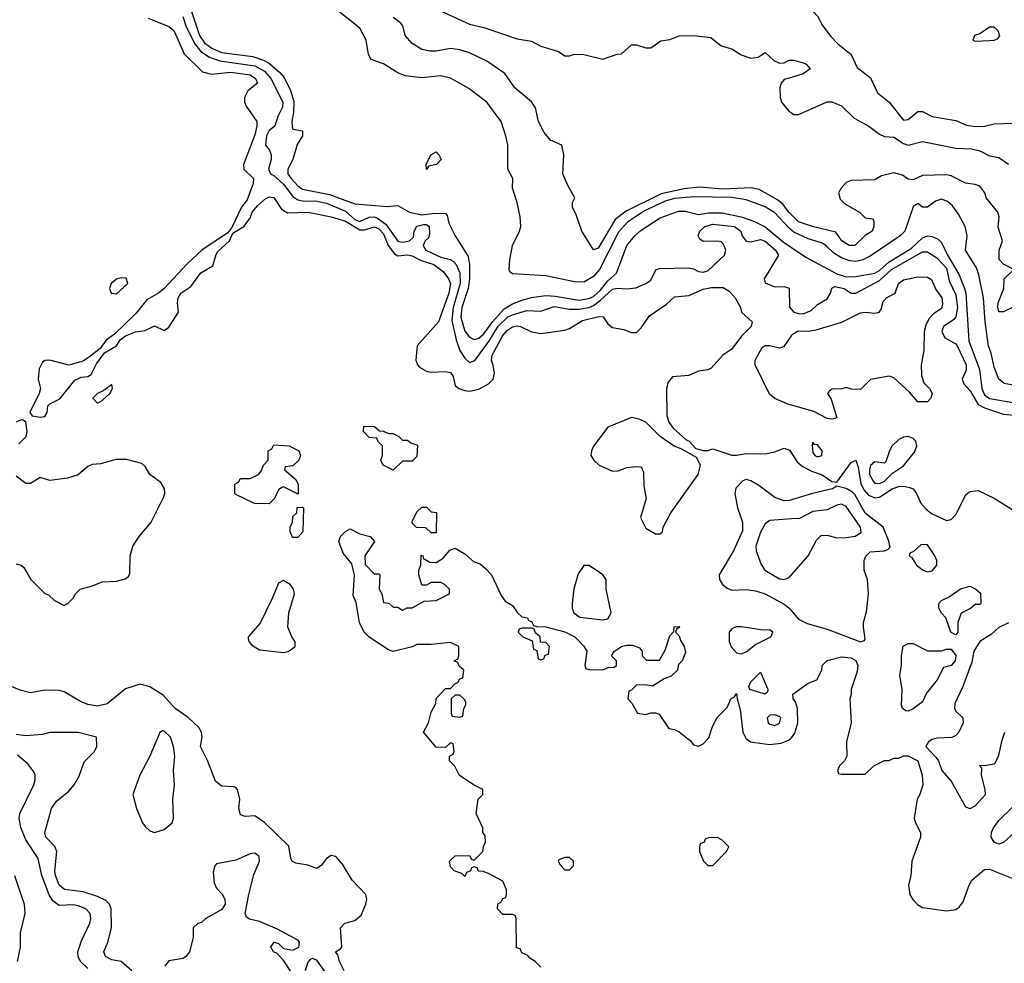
# Model space of a CAD drawing. Header units: inches. Extents: x 1793402 to 1900366, y 320852 to 470679.
# Tile 483 of 604: x 1876764 to 1880893, y 382622 to 386576. Entities that reach past the tile are written whole.
import ezdxf

# ---------------------------------------------------------------- set-up
doc = ezdxf.new("R2010")
doc.units = ezdxf.units.IN
doc.header["$MEASUREMENT"] = 0
doc.layers.add('B8378', color=7, linetype='Continuous')
doc.layers.add('B8388', color=7, linetype='Continuous')

msp = doc.modelspace()

# ---------------------------------------------------------------- linework, layer by layer
at = {"layer": 'B8378', "color": 4}
for points, elevation in [([(1880000, 385694.1), (1879990, 385702), (1879930, 385766.7), (1879890, 385792.6), (1879810, 385821.2), (1879750.9, 385830.9), (1879590, 385834.3), (1879510, 385826.3), (1879470, 385815), (1879384.6, 385775.4), (1879312.9, 385727.1), (1879274.8, 385685.2), (1879195.5, 385530), (1879170, 385499.6), (1879130, 385475.6), (1879090, 385477.3), (1878970, 385503.1), (1878830, 385511.3), (1878819.6, 385519.6), (1878816, 385530), (1878819.1, 385570), (1878830.5, 385629.5), (1878860.5, 385690), (1878864.9, 385710), (1878862, 385750), (1878850.8, 385810), (1878831, 385870), (1878831.3, 385910), (1878811.3, 385950), (1878810.8, 386050), (1878804.5, 386084.5), (1878782.8, 386150), (1878722.8, 386230), (1878648.1, 386288.1), (1878570, 386330.7), (1878530, 386340.7), (1878450, 386333), (1878381.1, 386341.1), (1878350, 386354), (1878290, 386391), (1878238, 386410), (1878226.8, 386430), (1878217.3, 386490), (1878190, 386541), (1877978.8, 386710)], 204), ([(1877485, 386610), (1877518.4, 386510), (1877539.2, 386479.2), (1877570, 386456.2), (1877610, 386438.9), (1877741.5, 386421.5), (1877787.1, 386407.1), (1877812.1, 386392.1), (1877855.3, 386355.3), (1877873.4, 386333.4), (1877899.6, 386279.6), (1877913, 386233), (1877911.8, 386188.2), (1877904.9, 386150), (1877906.6, 386126.6), (1877910, 386118), (1877950.5, 386110), (1877950.4, 386090), (1877927.2, 386052.8), (1877909.2, 385990), (1877889.1, 385950), (1877889, 385930), (1877903.1, 385910), (1877930, 385880.3), (1877950, 385866.5), (1878063.5, 385843.5), (1878170, 385804.2), (1878306.6, 385793.4), (1878350, 385798), (1878398, 385770), (1878450, 385758.5), (1878505.1, 385765.1), (1878550, 385764.7), (1878556.3, 385756.3), (1878563.4, 385723.4), (1878590.7, 385670), (1878644.5, 385584.5), (1878650.2, 385550.2), (1878650.2, 385490), (1878644.1, 385450), (1878617.8, 385370), (1878614.4, 385330), (1878630, 385270.5), (1878650, 385246.4), (1878670, 385235.8), (1878690, 385241.3), (1878710, 385259.5), (1878748.1, 385311.9), (1878795.3, 385364.7), (1878830, 385385), (1878870, 385400.7), (1878910, 385412.3), (1878970, 385420.2), (1879010, 385418.2), (1879110, 385401), (1879150, 385407.6), (1879170, 385416.9), (1879198.3, 385441.7), (1879230, 385482.4), (1879266, 385514), (1879309.8, 385630), (1879344.2, 385670), (1879370, 385694.4), (1879450, 385745.8), (1879526.2, 385773.8), (1879554.1, 385774.1), (1879610, 385759.5), (1879652.8, 385767.2), (1879710, 385766.9), (1879790, 385750.2), (1879845.5, 385730), (1879890, 385707.8), (1879965.3, 385645.3), (1880000, 385622.1)], 196), ([(1878510, 386621), (1878650, 386557.3), (1878710, 386544), (1878850, 386496.3), (1878910, 386486), (1878950, 386464.7), (1879022.8, 386442.8), (1879050, 386424.7), (1879070, 386424.7), (1879090, 386431.3), (1879129.1, 386430.9), (1879210, 386411.3), (1879270, 386432), (1879287.3, 386432.7), (1879330, 386471), (1879350, 386471), (1879390, 386458), (1879410, 386458), (1879452.7, 386487.3), (1879490, 386493), (1879530, 386508), (1879589.5, 386510.5), (1879662, 386502), (1879706, 386466), (1879750, 386454), (1879789.1, 386429.1), (1879830, 386414.6), (1879860.5, 386419.5), (1879890, 386438), (1879925.7, 386405.7), (1879950, 386393.4), (1879970, 386394.8), (1879990, 386406), (1880000, 386406)], 212), ([(1877302.4, 386582.4), (1877390, 386547.7), (1877410, 386530.6), (1877453.7, 386433.7), (1877530, 386357.3), (1877568.2, 386348.2), (1877650, 386356.5), (1877730, 386344.4), (1877753, 386330), (1877762, 386310), (1877721.4, 386278.6), (1877706.5, 386250), (1877706.3, 386230), (1877713.3, 386213.3), (1877758, 386150), (1877759, 386130), (1877750, 386094), (1877702.8, 385970), (1877704.7, 385950), (1877744.9, 385910), (1877743.8, 385890), (1877718.2, 385821.8), (1877694.9, 385790), (1877654, 385706), (1877636.8, 385683.2), (1877528.7, 385611.3), (1877466.3, 385553.7), (1877370.2, 385449.8), (1877346.4, 385430), (1877297.7, 385402.3), (1877253.1, 385346.9), (1877161.3, 385258.7), (1877126.8, 385233.2), (1877101.6, 385198.4), (1877057.3, 385162.7), (1877030, 385145.6), (1876970, 385128.7), (1876890, 385149), (1876871.3, 385148.7), (1876859.6, 385140.4), (1876846.4, 385113.6), (1876841, 385070), (1876851, 385030), (1876846, 385010), (1876807.3, 384930), (1876816, 384916), (1876850, 384910.6), (1876870, 384914), (1876879.6, 384930), (1876882.4, 384957.6), (1876890, 384966.8), (1876932.3, 384987.7), (1876994.9, 385065.1), (1877021.7, 385078.3), (1877050, 385081.3), (1877063.7, 385090), (1877085.9, 385134.1), (1877120.4, 385179.6), (1877169.5, 385210), (1877185.1, 385234.9), (1877208.2, 385251.8), (1877250, 385267.8), (1877290, 385273.4), (1877330, 385293.4), (1877370, 385274), (1877390, 385287.3), (1877429.6, 385350), (1877425.4, 385390), (1877428.4, 385410), (1877439.7, 385430), (1877481.4, 385458.6), (1877524.2, 385515.8), (1877574.7, 385545.3), (1877588, 385592), (1877595.6, 385604.4), (1877643.7, 385650), (1877658, 385682), (1877703.7, 385710), (1877730, 385744), (1877739.6, 385770), (1877762.2, 385797.8), (1877790, 385823), (1877810, 385834), (1877830, 385831), (1877862.4, 385782.4), (1877886.6, 385766.6), (1877974, 385770), (1878069.6, 385750.4), (1878130, 385731.3), (1878190, 385695.9), (1878210, 385695.8), (1878252, 385708), (1878270, 385700.2), (1878290, 385678.9), (1878309.3, 385629.3), (1878335.3, 385595.3), (1878350, 385587), (1878390, 385590.3), (1878410, 385586.3), (1878447.7, 385567.7), (1878500.4, 385550), (1878540.4, 385520.4), (1878562.8, 385490), (1878570.2, 385470.2), (1878564.2, 385430), (1878519.6, 385310), (1878430.4, 385210), (1878424.6, 385150), (1878431.8, 385130), (1878440.7, 385120.7), (1878470, 385104), (1878490, 385098.9), (1878550, 385101.6), (1878570, 385097.3), (1878581.1, 385081.1), (1878590, 385042.8), (1878606, 385030), (1878630, 385021.6), (1878650, 385019.1), (1878690, 385027.3), (1878730, 385050.4), (1878749.6, 385070), (1878754.6, 385094.6), (1878750, 385128.7), (1878742, 385150), (1878745.4, 385170), (1878790, 385252.4), (1878810, 385275.3), (1878830, 385288.5), (1878850, 385293.1), (1878864.7, 385290), (1878910, 385268), (1878950, 385260.7), (1879050, 385275.5), (1879070, 385282), (1879124.5, 385315.5), (1879193, 385333), (1879210.5, 385330.5), (1879230, 385301), (1879250, 385286.8), (1879297.3, 385277.3), (1879330, 385264.7), (1879350, 385264.7), (1879370, 385284.7), (1879405.4, 385334.6), (1879476.3, 385383.7), (1879510, 385414.8), (1879570, 385420.7), (1879630, 385446.8), (1879665.4, 385454.6), (1879714.2, 385454.2), (1879738.4, 385438.4), (1879764, 385410), (1879786.8, 385370), (1879791.3, 385350), (1879834.8, 385310), (1879831, 385290), (1879790.8, 385250), (1879750, 385195.3), (1879712, 385170), (1879663.6, 385116.4), (1879650, 385109), (1879610, 385104), (1879570, 385085.2), (1879501, 385079), (1879482.8, 385057.2), (1879476, 385030), (1879478, 384918), (1879486, 384890), (1879504.9, 384864.9), (1879557.3, 384817.3), (1879571, 384810), (1879599.6, 384779.6), (1879630, 384771), (1879650, 384771), (1879670, 384778), (1879750, 384751.3), (1879770, 384751.3), (1879810, 384758), (1879890, 384757.3), (1879930, 384765.5), (1879970, 384780.7), (1879991.8, 384771.8), (1880000, 384759.5)], 188), ([(1877448.5, 386590), (1877460.9, 386550), (1877496.7, 386476.7), (1877523.5, 386443.5), (1877559.5, 386419.5), (1877604, 386404), (1877750, 386382.6), (1877790, 386360.3), (1877817.3, 386330), (1877867.8, 386230), (1877866.3, 386210), (1877846.4, 386170), (1877833.4, 386130), (1877810, 386112.3), (1877798.4, 386090), (1877794.8, 386050), (1877811, 386030), (1877819.1, 386010), (1877819.1, 385990), (1877807.3, 385950), (1877816, 385930), (1877830, 385923), (1877870, 385887.2), (1877910, 385835.3), (1877930, 385821.7), (1877950, 385816.5), (1878010, 385815.2), (1878050, 385807.9), (1878130, 385774.4), (1878170, 385739.3), (1878190, 385730.2), (1878230, 385748), (1878250, 385750.2), (1878264.6, 385744.6), (1878299, 385719), (1878350, 385648.7), (1878370, 385643.7), (1878399, 385650), (1878414.8, 385665.2), (1878418.7, 385690), (1878429, 385711), (1878458, 385718), (1878470, 385717.4), (1878481.6, 385710), (1878483, 385677), (1878478, 385662), (1878464.7, 385650), (1878456, 385630), (1878467.3, 385610), (1878530, 385580.4), (1878570, 385570.7), (1878583.1, 385563.1), (1878594.9, 385550), (1878610, 385516), (1878611.2, 385470), (1878581.1, 385370), (1878575.5, 385315.5), (1878594.1, 385234.1), (1878610.3, 385190.3), (1878630, 385157.3), (1878650, 385139.1), (1878672.3, 385147.7), (1878731.8, 385228.2), (1878770, 385291.4), (1878810, 385329.1), (1878830, 385339), (1878890, 385357), (1878950, 385355.3), (1879005.2, 385374.8), (1879070, 385363.1), (1879110, 385363.6), (1879150, 385370.2), (1879170, 385378.6), (1879199.7, 385400.3), (1879250, 385446.7), (1879270, 385451.7), (1879311.7, 385448.3), (1879347.5, 385452.5), (1879389.4, 385470.6), (1879410, 385484.7), (1879432, 385528), (1879445.8, 385534.2), (1879570, 385535.8), (1879590, 385532.2), (1879610, 385521.5), (1879630, 385518.6), (1879650, 385523.2), (1879719.1, 385590), (1879724.7, 385610), (1879715.3, 385635.3), (1879704.9, 385644.9), (1879690, 385648.2), (1879630, 385646), (1879615.9, 385655.9), (1879609.6, 385670), (1879615.6, 385690), (1879637.2, 385710), (1879670, 385719.5), (1879761, 385710), (1879787.3, 385690), (1879793.4, 385670), (1879810, 385648.2), (1879830, 385645.5), (1879870, 385654.9), (1879890, 385648), (1879934, 385610), (1879946, 385590), (1879886, 385490), (1879890, 385474), (1879930, 385456.3), (1879970, 385458.4), (1879990, 385450.5), (1879991.7, 385371.7), (1880000, 385362.1)], 192), ([(1880000, 385758.1), (1879990, 385768), (1879963.7, 385803.7), (1879941.3, 385821.3), (1879864.2, 385864.2), (1879831.9, 385871.9), (1879713.7, 385866.3), (1879614.7, 385874.7), (1879550, 385867.1), (1879454, 385846), (1879306.6, 385773.4), (1879261.6, 385738.4), (1879190, 385618.8), (1879170, 385612), (1879121, 385690), (1879098, 385758), (1879082, 385790), (1879082, 385810), (1879092, 385830), (1879062, 385882), (1879041, 385930), (1879046, 386010), (1879038, 386050), (1878990, 386071.3), (1878963.8, 386103.8), (1878939.1, 386150), (1878926.8, 386206.8), (1878910, 386232), (1878841, 386290), (1878798, 386350), (1878722.5, 386402.5), (1878650, 386437.3), (1878610, 386450.5), (1878570, 386454.9), (1878510, 386444), (1878484.5, 386444.5), (1878450, 386451), (1878410, 386476), (1878381, 386510), (1878370.6, 386550.6), (1878362, 386562), (1878330, 386584.7)], 208), ([(1880000, 386334.2), (1879970, 386325.1), (1879956.4, 386310), (1879951.7, 386290), (1879952.4, 386250), (1879957.8, 386230), (1879990, 386191.8), (1880000, 386185.6)], 212), ([(1880000, 384960.5), (1879984.8, 384964.8), (1879930, 384989.2), (1879907.5, 385007.5), (1879848, 385130), (1879848.7, 385150), (1879877.5, 385202.5), (1879890, 385210.6), (1879910, 385210.6), (1879950, 385200.7), (1879970, 385206.8), (1880000, 385251.1)], 188), ([(1876761.2, 384798.8), (1876791.5, 384830), (1876795.1, 384850), (1876789.3, 384889.3), (1876778.6, 384898.6), (1876770, 384899.3), (1876750, 384889.3)], 188), ([(1876750, 384296), (1876770.7, 384290.7), (1876781, 384281), (1876811.3, 384230), (1876870, 384172), (1876885.4, 384165.4), (1876910, 384142), (1876950, 384122), (1876966, 384130), (1876988.4, 384151.6), (1876998, 384170), (1877018, 384190), (1877070, 384204), (1877110, 384220.7), (1877170, 384222.8), (1877206.8, 384233.2), (1877218.9, 384241.1), (1877225.6, 384254.4), (1877227.3, 384330), (1877238.4, 384370), (1877264.5, 384410), (1877316, 384470), (1877366.6, 384573.4), (1877372.7, 384590), (1877372, 384610), (1877356.3, 384636.3), (1877309.7, 384669.7), (1877290, 384704), (1877276.6, 384716.6), (1877212.5, 384732.5), (1877167.5, 384732.5), (1877104.5, 384715.5), (1877067.9, 384712.1), (1877050, 384704), (1877010, 384669.3), (1876965.2, 384654.8), (1876890, 384645.2), (1876850, 384658), (1876810, 384633.2), (1876790, 384632.7), (1876750, 384663)], 188), ([(1880000, 384563.9), (1879990, 384560.9), (1879970, 384559.3), (1879930, 384574), (1879864.1, 384624.1), (1879830, 384644), (1879810, 384648.7), (1879796.9, 384643.1), (1879766.8, 384613.2), (1879762.8, 384590), (1879774, 384530), (1879794.8, 384470), (1879794.4, 384434.4), (1879757.3, 384350), (1879697.3, 384250), (1879698.8, 384230), (1879710.8, 384210), (1879730, 384194), (1879750, 384184.9), (1879810, 384188), (1879850, 384183), (1879890.4, 384170.4), (1879970, 384127.3), (1879990.7, 384110), (1880000, 384099.1)], 188), ([(1880000, 384484.2), (1879910, 384477.6), (1879890, 384463.7), (1879870, 384429.2), (1879850.3, 384370), (1879851.8, 384350), (1879872.6, 384292.6), (1879889, 384269), (1879950, 384233), (1879970, 384230.5), (1879990, 384238.8), (1880000, 384250.2)], 192), ([(1878950, 382606), (1878926, 382630), (1878903.1, 382643.1), (1878895.3, 382655.3), (1878870, 382666), (1878862, 382682), (1878847.3, 382687.3), (1878846, 382810), (1878842, 382822), (1878830, 382826), (1878790, 382826), (1878768, 382850), (1878768.4, 382871.6), (1878782, 382878), (1878790, 382894), (1878802, 382898), (1878806, 382910), (1878806, 382930), (1878790, 382966), (1878730, 382998), (1878707.3, 383007.3), (1878688.4, 383008.4), (1878682, 383022), (1878670, 383026), (1878658, 383022), (1878654, 383010), (1878638, 383002), (1878630, 382986), (1878618, 382998), (1878586, 383010), (1878570, 383026), (1878566, 383050), (1878590, 383072), (1878650, 383074), (1878658, 383058), (1878670, 383054), (1878706, 383090), (1878708.4, 383111.6), (1878718, 383130), (1878716.4, 383156.4), (1878706, 383170), (1878706, 383190), (1878678, 383250), (1878686, 383310), (1878706, 383330), (1878706, 383350), (1878670, 383368), (1878608.9, 383408.9), (1878588.4, 383448.4), (1878566, 383470), (1878566, 383490), (1878582, 383498), (1878586, 383510), (1878582, 383542), (1878570, 383546), (1878550, 383526), (1878510, 383528), (1878458, 383590), (1878478, 383630), (1878490, 383674), (1878508.7, 383711.3), (1878510, 383732), (1878550, 383774), (1878570, 383774), (1878590, 383794), (1878602, 383798), (1878610, 383814), (1878622, 383818), (1878626, 383850), (1878607.3, 383867.3), (1878602, 383882), (1878586, 383890), (1878602, 383898), (1878606, 383910), (1878606, 383950), (1878570, 383966), (1878490, 383958), (1878430, 383958), (1878410, 383948.7), (1878330, 383928.7), (1878310, 383935.3), (1878230, 383988.7), (1878208.7, 384010), (1878188.7, 384050), (1878174.6, 384134.6), (1878163.1, 384163.1), (1878168.4, 384248.4), (1878156.4, 384296.4), (1878120.2, 384340.2), (1878102, 384390), (1878108.9, 384411.1), (1878130, 384432), (1878150, 384442), (1878190, 384422), (1878234, 384410), (1878252, 384390), (1878212, 384330), (1878212.7, 384292.7), (1878250, 384254), (1878270, 384254), (1878274, 384250), (1878272, 384190), (1878282, 384170), (1878290, 384134), (1878311.6, 384131.6), (1878330, 384114), (1878350, 384114), (1878370, 384102), (1878388.4, 384111.6), (1878410, 384112), (1878460.4, 384139.6), (1878510, 384142), (1878566, 384170), (1878566, 384190), (1878546, 384210), (1878530, 384218), (1878490, 384218), (1878470, 384206), (1878450, 384206), (1878438, 384250), (1878438, 384270), (1878446, 384290), (1878447.3, 384332.7), (1878454, 384330), (1878458, 384318), (1878483.6, 384303.6), (1878510, 384302), (1878540.4, 384319.6), (1878567.3, 384352.7), (1878590, 384362), (1878630, 384338), (1878666.4, 384306.4), (1878695.3, 384295.3), (1878716.9, 384276.9), (1878742, 384250), (1878783.6, 384163.6), (1878799.6, 384139.6), (1878830, 384122), (1878851.3, 384091.3), (1878870, 384074), (1878894, 384070), (1878898, 384058), (1878910, 384054), (1878918, 384038), (1878932.7, 384032.7), (1878970, 384031.3), (1879050, 384011), (1879091.3, 383990), (1879130, 383951.3), (1879142, 383930), (1879134, 383870), (1879138, 383858), (1879152.7, 383852.7), (1879210, 383852), (1879230, 383862), (1879256.4, 383863.6), (1879266, 383870), (1879266, 383890), (1879246, 383910), (1879258, 383930), (1879288, 383950), (1879310, 383954.8), (1879334.8, 383954.8), (1879363.6, 383943.6), (1879374, 383930), (1879374, 383910), (1879392.7, 383892.7), (1879447.3, 383892.7), (1879470, 383934), (1879490, 383994), (1879507.3, 384012.7), (1879508.4, 384031.6), (1879530, 384034), (1879532, 384030), (1879518, 384022), (1879514, 384010), (1879530, 383994), (1879535.3, 383975.3), (1879550.8, 383950), (1879556, 383924), (1879542, 383890), (1879526, 383874), (1879522, 383850), (1879495.3, 383824.7), (1879466, 383814), (1879416.9, 383783.1), (1879388.4, 383788.4), (1879350, 383788), (1879330, 383766), (1879318, 383762), (1879314, 383730), (1879331.6, 383711.6), (1879354, 383670), (1879390, 383664.7), (1879410, 383671.3), (1879430, 383671.3), (1879445.4, 383665.4), (1879486, 383606), (1879510, 383602), (1879530, 383591.3), (1879575.9, 383555.9), (1879590, 383538), (1879610, 383531.3), (1879630, 383542), (1879653.6, 383566.4), (1879668, 383610), (1879688, 383650), (1879730, 383694), (1879746, 383730), (1879762, 383738), (1879770, 383752), (1879772, 383730), (1879785.4, 383685.4), (1879796.3, 383590), (1879810, 383562.8), (1879830, 383550.6), (1879846.6, 383546.6), (1879910, 383539.3), (1879955.9, 383544.1), (1879984.7, 383555.3), (1879996.9, 383563.1), (1880000, 383567.2)], 184), ([(1878124.2, 382590), (1878104.5, 382630), (1878098, 382658), (1878089, 382670), (1878110, 382682), (1878115.3, 382690), (1878109, 382771), (1878128, 382790), (1878170, 382801), (1878196.2, 382823.8), (1878215.1, 382870), (1878219.3, 382890), (1878216, 382910), (1878158, 382970), (1878118, 383038), (1878090, 383069.2), (1878070, 383074), (1878050, 383061.2), (1878030, 383033.2), (1878010, 383019.3), (1877972.9, 383032.9), (1877921.7, 383041.7), (1877906.6, 383050), (1877901.3, 383061.3), (1877892.7, 383112.7), (1877790, 383212.7), (1877750, 383239.3), (1877710, 383237.2), (1877690, 383244), (1877683.7, 383270), (1877687, 383310), (1877678, 383350), (1877670, 383359.3), (1877661.5, 383361.5), (1877610, 383364.5), (1877585.3, 383385.3), (1877552, 383472), (1877522.9, 383530), (1877529.3, 383570.7), (1877526.6, 383590), (1877515.1, 383610), (1877470, 383652), (1877416, 383690), (1877366, 383746), (1877310, 383780.9), (1877270, 383792.3), (1877208.1, 383771.9), (1877130.5, 383709.5), (1877090, 383699.3), (1877050, 383706.6), (1877018.9, 383718.9), (1876950, 383759), (1876930, 383765.2), (1876870, 383767), (1876810, 383755.1), (1876766.3, 383766.3), (1876730, 383782)], 188), ([(1877234, 382590), (1877190, 382629.2), (1877150, 382637.2), (1877124, 382650), (1877117.2, 382670), (1877133.2, 382710), (1877149.3, 382770.7), (1877147.6, 382850), (1877140.7, 382870), (1877125.3, 382885.3), (1877090, 382902.4), (1877030, 382921.3), (1876951.6, 382931.6), (1876930, 382949.4), (1876914, 382990), (1876912.1, 383007.9), (1876919.5, 383090), (1876911.5, 383111.5), (1876873.2, 383150), (1876869.3, 383170), (1876897.2, 383270), (1876918.9, 383301.1), (1876970, 383342.8), (1876993.2, 383370), (1877014.2, 383405.8), (1877034, 383466), (1877078, 383510), (1877088, 383530), (1877086, 383570), (1877010, 383589), (1876890, 383588.7), (1876859.8, 383580.2), (1876790, 383575.1), (1876750, 383580.9)], 192), ([(1877050, 382599.6), (1877018.7, 382630), (1877009.7, 382650), (1877008.3, 382670), (1877023.3, 382716.7), (1877058.4, 382790), (1877062.9, 382810), (1877059.5, 382830), (1877041.2, 382850), (1877010, 382862.4), (1876990, 382867.6), (1876930, 382863.5), (1876903.3, 382883.3), (1876888.3, 382908.3), (1876856.8, 382990), (1876841.7, 383061.7), (1876790, 383139.3), (1876769.6, 383190.4), (1876762.4, 383230), (1876764.2, 383250), (1876823.7, 383370), (1876829.3, 383390), (1876829.3, 383410), (1876824.1, 383424.1), (1876798, 383458), (1876754.3, 383494.3)], 196), ([(1877903.3, 382583.3), (1877871.9, 382631.9), (1877843.2, 382663.2), (1877829, 382670), (1877817.2, 382690), (1877830.9, 382710.9), (1877850, 382704.7), (1877870, 382684.7), (1877910, 382677.3), (1877935.3, 382690), (1877937.2, 382710), (1877930, 382719), (1877845.2, 382765.2), (1877770, 382797.6), (1877727.6, 382807.6), (1877715.5, 382815.5), (1877709.4, 382830), (1877724.7, 382910), (1877745.3, 382994.7), (1877769.2, 383050), (1877768.7, 383070), (1877750, 383084), (1877730, 383081.2), (1877670, 383054.5), (1877590, 383039), (1877582.8, 383030), (1877575.9, 383004.1), (1877579, 382959), (1877590, 382937.3), (1877614, 382910), (1877624.4, 382890), (1877625.5, 382870), (1877612.1, 382847.9), (1877544.7, 382810), (1877526.8, 382793.2), (1877511.1, 382788.9), (1877492, 382770), (1877491, 382730), (1877476, 382670), (1877461, 382650), (1877450, 382642.7), (1877390, 382632), (1877372.4, 382610)], 192), ([(1876742.6, 382990), (1876783.5, 382870), (1876786.3, 382830), (1876766, 382750), (1876766, 382690), (1876754, 382630)], 204), ([(1878069.6, 382549.6), (1878010, 382635.1), (1877990, 382642.7), (1877981.6, 382638.4), (1877972.8, 382627.2), (1877961.6, 382590)], 192)]:
    msp.add_lwpolyline(points, dxfattribs=dict(at, elevation=elevation))
for points, elevation in [([(1878470, 385948.7), (1878468.7, 385970), (1878488, 386010), (1878510, 386022), (1878522, 386010), (1878531, 385990), (1878511.3, 385970), (1878478, 385962)], 196), ([(1877190, 385495.1), (1877170, 385489.3), (1877148.4, 385470), (1877140.4, 385450), (1877148, 385430), (1877170, 385428), (1877217.2, 385470), (1877210, 385493.2)], 188), ([(1877150, 385048), (1877117.3, 385022.7), (1877090, 385009.4), (1877070.6, 384990), (1877090, 384968.9), (1877110, 384980.5), (1877142.7, 385010), (1877154, 385030)], 188), ([(1879330, 384909), (1879230, 384869.2), (1879170.3, 384789.7), (1879161.3, 384770), (1879159.5, 384750), (1879172, 384730), (1879194.4, 384710), (1879250, 384684), (1879274.1, 384685.9), (1879310, 384699.5), (1879350, 384704.4), (1879370, 384702), (1879379.6, 384679.6), (1879381.1, 384621.1), (1879390.4, 384570), (1879366.8, 384490), (1879390, 384444.9), (1879430, 384422), (1879450, 384421), (1879459, 384430), (1879462.7, 384450), (1879494.5, 384510), (1879609.3, 384670), (1879619, 384710), (1879602, 384742), (1879538, 384778), (1879509.1, 384789.1), (1879449.1, 384829.1), (1879389.3, 384889.3), (1879362, 384902)], 188), ([(1878310, 384842), (1878330, 384842), (1878354, 384830), (1878370, 384814), (1878390, 384814), (1878403.6, 384803.6), (1878432.7, 384792.7), (1878430, 384746), (1878410, 384726), (1878370, 384726), (1878330, 384688), (1878288, 384710), (1878278, 384730), (1878286, 384750), (1878286, 384790), (1878267.3, 384807.3), (1878262, 384822), (1878230, 384826), (1878206, 384850), (1878207.3, 384872.7), (1878251.6, 384871.6), (1878272.7, 384852.7), (1878290, 384852)], 184), ([(1877931.6, 384588.4), (1877870, 384618), (1877863.6, 384616.4), (1877850, 384606), (1877832, 384570), (1877810, 384548), (1877748.4, 384548.4), (1877670, 384586), (1877666, 384590), (1877666, 384630), (1877682, 384638), (1877690, 384654), (1877730, 384654), (1877766, 384670), (1877776.4, 384683.6), (1877786, 384710), (1877806, 384730), (1877806, 384770), (1877822, 384778), (1877830, 384794), (1877894, 384790), (1877934, 384770), (1877942, 384750), (1877934, 384730), (1877910, 384706), (1877878, 384702), (1877874, 384690), (1877922, 384650), (1877931.6, 384628.4)], 184), ([(1877910, 384406), (1877906, 384410), (1877898, 384430), (1877898, 384450), (1877908, 384470), (1877910, 384494), (1877926, 384510), (1877927.3, 384532.7), (1877950, 384534), (1877954, 384530), (1877952, 384430), (1877930, 384406)], 184), ([(1878490, 384426), (1878467.3, 384447.3), (1878428, 384448), (1878410, 384466), (1878410, 384474), (1878430, 384514), (1878450, 384534), (1878470, 384534), (1878490, 384514), (1878511.6, 384511.6), (1878510, 384426)], 184), ([(1879150, 384289), (1879130, 384288.7), (1879106.2, 384253.8), (1879088.3, 384191.7), (1879080.5, 384130), (1879080.5, 384110), (1879088.2, 384090), (1879112.8, 384072.8), (1879210, 384060.7), (1879230, 384066), (1879244, 384090), (1879222.7, 384190), (1879224, 384230), (1879209.4, 384249.4), (1879182, 384270)], 188), ([(1877870, 384226), (1877850, 384215.3), (1877823, 384150), (1877772, 384048), (1877722.8, 383990), (1877722.8, 383982.8), (1877724.7, 383970), (1877736.8, 383956.8), (1877770, 383936), (1877870, 383924), (1877890, 383928), (1877919, 383950), (1877919, 383970), (1877906.6, 383986.6), (1877889.2, 384030), (1877892.7, 384090), (1877916.2, 384170), (1877912, 384190), (1877898, 384210)], 188), ([(1878910, 384026), (1878870, 384026), (1878858, 384022), (1878854, 384010), (1878874, 383990), (1878912.7, 383972.7), (1878918, 383938), (1878932.7, 383932.7), (1878938, 383898), (1878950, 383894), (1878962, 383898), (1878967.3, 383912.7), (1878982, 383918), (1878986, 383950), (1878970, 383966), (1878947.3, 383967.3), (1878946, 383990), (1878927.3, 384007.3), (1878922, 384022)], 184), ([(1879790, 384031.8), (1879768.2, 384031.8), (1879750, 384024), (1879738.8, 384010), (1879738.8, 383970), (1879747.9, 383947.9), (1879770, 383922.8), (1879790, 383918.8), (1879810, 383927.3), (1879850, 383958), (1879914, 383990), (1879922, 384010), (1879910, 384019), (1879882, 384018)], 188), ([(1879890, 383749.4), (1879826, 383770), (1879822, 383782), (1879830, 383802), (1879870, 383842), (1879901, 383770), (1879899.8, 383760.2)], 184), ([(1878610, 383746), (1878590, 383746), (1878574, 383730), (1878574, 383670), (1878578, 383658), (1878610, 383654), (1878622, 383658), (1878626, 383690), (1878634.6, 383705.4), (1878634.6, 383714.6), (1878630, 383726)], 184), ([(1879930, 383662.7), (1879910, 383661.2), (1879898.8, 383650), (1879902.8, 383630), (1879910, 383624), (1879930, 383619.1), (1879950, 383627.7), (1879955.1, 383650), (1879950, 383656)], 188), ([(1877363.6, 383596.4), (1877351.3, 383588.7), (1877310.4, 383489.6), (1877267.3, 383410), (1877238.8, 383330), (1877254, 383270), (1877279.1, 383210), (1877290, 383194.8), (1877310, 383177.3), (1877330, 383170.7), (1877370, 383182.8), (1877404, 383210), (1877409.3, 383230), (1877405.6, 383310), (1877413.2, 383370), (1877409, 383430), (1877415.1, 383490), (1877409.4, 383530), (1877396, 383570), (1877370, 383595.3)], 192), ([(1879690, 383148.7), (1879652.7, 383147.3), (1879638, 383142), (1879634, 383130), (1879618, 383122), (1879614, 383110), (1879614, 383090), (1879632, 383050), (1879650, 383032), (1879670, 383032), (1879728, 383090), (1879738, 383110), (1879710, 383138)], 184), ([(1879070, 383066), (1879050, 383066), (1879024.7, 383055.3), (1879022, 383050), (1879030, 383034), (1879050, 383014), (1879070, 383014), (1879086, 383030), (1879086, 383050)], 184)]:
    msp.add_lwpolyline(points, close=True, dxfattribs=dict(at, elevation=elevation))
at = {"layer": 'B8388', "color": 4}
for points, elevation in [([(1880000, 386653.8), (1880055.2, 386635.2), (1880090, 386611.3), (1880110, 386591.3), (1880130, 386551.3), (1880165.8, 386505.8), (1880195.2, 386475.2), (1880250.7, 386430), (1880275.9, 386375.9), (1880332.3, 386332.3), (1880361, 386270), (1880410, 386230.8), (1880470, 386155.5), (1880490, 386158), (1880530, 386190.8), (1880550, 386191), (1880590, 386171), (1880690, 386154), (1880734.6, 386134.6), (1880770, 386128.4), (1880810, 386130.5), (1880850, 386139.1), (1880930, 386142)], 216), ([(1880000, 386406), (1880010, 386406), (1880050, 386396), (1880062, 386390), (1880078, 386370), (1880050, 386349.4), (1880000, 386334.2)], 212), ([(1880000, 386185.6), (1880010, 386179.5), (1880030, 386178.7), (1880150, 386231.3), (1880170, 386231.3), (1880210, 386214.8), (1880263.4, 386163.4), (1880324.7, 386130), (1880370, 386096), (1880390, 386086.8), (1880430, 386084), (1880470, 386058), (1880490, 386050.4), (1880550, 386065.5), (1880690, 386037.3), (1880755.2, 386035.2), (1880790, 386026), (1880830, 386006), (1880870, 385998), (1880910, 385971)], 212), ([(1880930, 385372), (1880890, 385352), (1880870, 385352), (1880864.9, 385370), (1880867.3, 385390), (1880890.9, 385449.1), (1880892, 385490), (1880932, 385530), (1880890, 385552), (1880871.3, 385571.3), (1880871, 385610), (1880884.7, 385650), (1880867.1, 385707.1), (1880871, 385750), (1880866, 385770), (1880816, 385830), (1880810.8, 385850.8), (1880790, 385878), (1880770, 385886), (1880730, 385890.8), (1880670, 385922), (1880650, 385926), (1880550, 385923.8), (1880510, 385904.9), (1880490, 385907.7), (1880465.2, 385925.2), (1880430, 385934), (1880378, 385922), (1880350, 385904.7), (1880250, 385902), (1880230, 385894), (1880208, 385870), (1880198, 385850), (1880204.7, 385824.7), (1880224.7, 385804.7), (1880286, 385770), (1880310, 385746), (1880342, 385742), (1880346, 385730), (1880346, 385710), (1880338, 385690), (1880308.7, 385671.3), (1880266, 385630), (1880242, 385630), (1880212, 385650), (1880186, 385686), (1880092.3, 385707.7), (1880030, 385728.5), (1880000, 385758.1)], 208), ([(1880958.9, 385038.9), (1880892.1, 385052.1), (1880869.4, 385069.4), (1880850, 385120.7), (1880838.3, 385178.3), (1880827.1, 385210), (1880812.6, 385310), (1880805, 385410), (1880786.3, 385506.3), (1880775.8, 385535.8), (1880730.4, 385610), (1880737.6, 385670), (1880728.9, 385708.9), (1880701.1, 385761.1), (1880675.8, 385795.8), (1880654.9, 385814.9), (1880630, 385824.2), (1880604.5, 385815.5), (1880570, 385790.6), (1880550, 385791), (1880530, 385806), (1880520.2, 385799.8), (1880510, 385791.3), (1880475.1, 385690), (1880456.3, 385670), (1880330, 385585.2), (1880299.5, 385570), (1880270, 385562.7), (1880245.2, 385565.2), (1880210, 385578), (1880177.4, 385597.4), (1880147.7, 385627.7), (1880130, 385639.1), (1880070, 385657.3), (1880010, 385686.2), (1880000, 385694.1)], 204), ([(1880000, 385622.1), (1880061, 385581), (1880190, 385511.1), (1880230, 385498.8), (1880270, 385500.2), (1880350, 385514), (1880370, 385525.2), (1880410, 385562), (1880502.3, 385617.7), (1880550, 385662.3), (1880570, 385670.3), (1880590, 385667.4), (1880615.8, 385655.8), (1880630, 385642), (1880654.7, 385590), (1880702.4, 385510), (1880725.2, 385450), (1880731, 385430), (1880744.5, 385230), (1880788.2, 385110), (1880798.8, 385030), (1880810, 385003.7), (1880830, 384989.2), (1880930, 384972)], 196), ([(1880000, 385362.1), (1880010, 385350.4), (1880030, 385344.9), (1880050, 385343.1), (1880083.1, 385356.9), (1880110, 385382), (1880150, 385406.8), (1880163.7, 385430), (1880169.2, 385450.8), (1880182.5, 385457.5), (1880221, 385450), (1880250, 385430.7), (1880270, 385430.7), (1880370, 385483.1), (1880419.7, 385530), (1880550, 385603.1), (1880570, 385603), (1880610, 385578.4), (1880650, 385534.4), (1880661.2, 385481.2), (1880690, 385422.8), (1880695.8, 385370), (1880689, 385331), (1880680.6, 385319.4), (1880638.4, 385290), (1880630.4, 385270), (1880642.8, 385242.8), (1880690, 385217.3), (1880695.5, 385210), (1880732.2, 385130), (1880732.7, 385107.3), (1880716, 385070), (1880722.8, 385050), (1880750, 385020.7), (1880783.8, 384963.8), (1880809.1, 384949.1), (1880890, 384923), (1880950, 384917)], 192), ([(1880000, 385251.1), (1880003.6, 385256.4), (1880027.8, 385272.2), (1880070, 385270.4), (1880103.9, 385276.1), (1880212, 385308), (1880290, 385347.7), (1880310, 385350.4), (1880350, 385346), (1880368, 385350), (1880376.2, 385363.8), (1880384.4, 385395.6), (1880399, 385410), (1880435.3, 385430), (1880449.3, 385470), (1880470, 385486), (1880530, 385498.8), (1880570, 385497.3), (1880587.9, 385487.9), (1880605.5, 385445.5), (1880630.4, 385410), (1880634, 385386), (1880630, 385366), (1880596.5, 385343.5), (1880576.7, 385323.3), (1880563.4, 385296.6), (1880557.1, 385270), (1880555.5, 385190), (1880544, 385130), (1880545.2, 385085.2), (1880554.9, 385054.9), (1880578.8, 385030), (1880590.4, 385010.4), (1880584.7, 384990), (1880570, 384975.3), (1880530, 384975.3), (1880494.8, 385014.8), (1880430, 385075.3), (1880410, 385082), (1880332, 385068), (1880290, 385026), (1880252.7, 385027.3), (1880230, 385035.3), (1880211.3, 385028.7), (1880171.6, 385028.4), (1880159.6, 385020.4), (1880152, 385010), (1880166.4, 384986.4), (1880190, 384908), (1880170, 384902), (1880150, 384905.2), (1880094, 384934), (1880000, 384960.5)], 188), ([(1880000, 384759.5), (1880023.9, 384723.9), (1880045, 384705), (1880083.7, 384683.7), (1880128.7, 384668.7), (1880170, 384641), (1880190, 384638), (1880250, 384721), (1880270, 384731), (1880280.4, 384700.4), (1880291.3, 384631.3), (1880304.8, 384604.8), (1880323.6, 384583.6), (1880350, 384573.1), (1880370, 384576), (1880422.9, 384610), (1880450, 384620.3), (1880470, 384621.7), (1880495.6, 384615.6), (1880510.7, 384610), (1880524.9, 384590), (1880542.8, 384550), (1880565.2, 384525.2), (1880587.3, 384507.3), (1880650, 384478), (1880670, 384482), (1880690, 384502), (1880732.3, 384587.7), (1880750, 384598.8), (1880783.5, 384603.5), (1880850, 384570.7), (1880936.8, 384516.8)], 188), ([(1880000, 384099.1), (1880030, 384064), (1880066.2, 384046.2), (1880150, 384022), (1880290, 383968.4), (1880306, 383974), (1880310, 383982), (1880302, 384030), (1880303, 384050), (1880314.5, 384094.5), (1880322.9, 384170), (1880318.4, 384230), (1880304.5, 384270), (1880304.5, 384310), (1880311.9, 384328.1), (1880330, 384346.8), (1880389.3, 384350.7), (1880404, 384356), (1880413.6, 384366.4), (1880409, 384391), (1880384.5, 384450), (1880310, 384507.6), (1880266, 384586), (1880256.6, 384596.6), (1880230, 384612.3), (1880190, 384622), (1880172, 384610), (1880088.7, 384591.3), (1880000, 384563.9)], 188), ([(1880000, 384250.2), (1880069.7, 384330), (1880105.5, 384394.5), (1880125.1, 384414.9), (1880150, 384415.8), (1880190, 384404.4), (1880230, 384406.4), (1880268, 384412), (1880293.1, 384426.9), (1880289.6, 384450), (1880230, 384535.6), (1880210, 384546), (1880190, 384542), (1880150, 384522.4), (1880090, 384515.6), (1880033.4, 384486.6), (1880000, 384484.2)], 192), ([(1880910.8, 384049.2), (1880870, 384029.2), (1880838.7, 384001.3), (1880790.8, 383970), (1880765.5, 383930), (1880756.1, 383883.9), (1880718.3, 383781.7), (1880684.9, 383710), (1880684, 383690), (1880690, 383678), (1880718.8, 383650), (1880720.7, 383630), (1880702, 383590), (1880690, 383576), (1880672.4, 383567.6), (1880610, 383565.1), (1880590, 383559.5), (1880574.8, 383550), (1880563, 383530), (1880605.8, 383485.8), (1880616.3, 383470), (1880630.5, 383430.5), (1880670, 383384.7), (1880730, 383278), (1880750, 383271.3), (1880770, 383282), (1880813.2, 383330), (1880812.7, 383350), (1880797.2, 383410), (1880799, 383439), (1880787.3, 383452.7), (1880810, 383451.3), (1880850, 383458), (1880856.5, 383463.5), (1880870, 383494), (1880883.1, 383556.9), (1880895.3, 383590)], 188), ([(1880000, 383567.2), (1880014, 383586), (1880027.6, 383630), (1880025.1, 383690), (1880017, 383717), (1880008, 383730), (1880006, 383750), (1880070, 383796), (1880106, 383810), (1880128, 383850), (1880128.7, 383870), (1880149.5, 383890.5), (1880210, 383906), (1880250, 383902), (1880270, 383890.7), (1880279.1, 383870), (1880275.2, 383844.8), (1880250.8, 383770), (1880250.8, 383750), (1880244.7, 383730), (1880250.8, 383630), (1880231.3, 383550), (1880232, 383490), (1880222, 383470), (1880202, 383450), (1880194, 383430), (1880198, 383418), (1880210, 383414), (1880310, 383414), (1880346, 383450), (1880390, 383472), (1880410, 383472), (1880430, 383482), (1880450, 383482), (1880470, 383491.3), (1880490, 383490.8), (1880530.5, 383470), (1880547.7, 383410), (1880550.6, 383370), (1880539.1, 383330), (1880528, 383310), (1880514.9, 383230), (1880520.5, 383210), (1880542, 383170), (1880540.7, 383150), (1880504.9, 383050), (1880500.5, 382990), (1880490.6, 382950), (1880496.3, 382910), (1880508.7, 382888.7), (1880528.7, 382868.7), (1880550, 382855.5), (1880650, 382842), (1880690, 382846.8), (1880703.2, 382856.8), (1880720.2, 382879.8), (1880745.2, 382950), (1880757.2, 382970), (1880810, 383014.8), (1880830, 383016), (1880935.2, 382975.2)], 184), ([(1880936, 383170), (1880890, 383128.7), (1880870, 383121.2), (1880850, 383129.2), (1880838, 383150), (1880839.5, 383170), (1880847.3, 383190), (1880870, 383220.7), (1880925.1, 383274.9)], 184)]:
    msp.add_lwpolyline(points, dxfattribs=dict(at, elevation=elevation))
for points, elevation in [([(1880830, 386545.4), (1880790, 386516.9), (1880767.7, 386510), (1880760.7, 386490), (1880770, 386486), (1880830, 386489.2), (1880850, 386490.3), (1880863.8, 386496.2), (1880873.3, 386506.7), (1880867.6, 386530), (1880850, 386544.7)], 224), ([(1880489.4, 384829.4), (1880470, 384827), (1880450, 384817), (1880422, 384790), (1880410.7, 384770), (1880396, 384724), (1880390, 384718), (1880350, 384723.7), (1880332.2, 384707.8), (1880327.2, 384690), (1880328.1, 384670), (1880342.4, 384642.4), (1880350, 384634.4), (1880370, 384632), (1880390, 384642), (1880423.7, 384676.3), (1880470, 384706), (1880515.9, 384764.1), (1880526, 384790), (1880521.2, 384810), (1880510, 384821.2)], 192), ([(1880090, 384806), (1880086.8, 384793.2), (1880090, 384762), (1880098, 384750), (1880110, 384744.9), (1880128, 384750), (1880128.7, 384770), (1880110, 384794), (1880096.4, 384796.4)], 192), ([(1880543.6, 384376.4), (1880510, 384346), (1880498, 384342), (1880494, 384330), (1880503.6, 384323.6), (1880524.7, 384290), (1880552, 384270), (1880570, 384262.8), (1880590, 384266.8), (1880609.2, 384290), (1880609.2, 384310), (1880601.2, 384330), (1880570, 384375.3)], 188), ([(1880690, 383998), (1880669.1, 384009.1), (1880648, 384070), (1880629.1, 384089.1), (1880618, 384110), (1880618, 384130), (1880630, 384142), (1880662, 384158), (1880709.1, 384190.9), (1880750, 384202), (1880774, 384190), (1880792.7, 384172.7), (1880794, 384130), (1880790, 384126), (1880770, 384126), (1880751.6, 384108.4), (1880711.3, 384088.7), (1880698, 384050), (1880698, 384010)], 184), ([(1880571.1, 383931.1), (1880628.9, 383931.1), (1880650, 383938), (1880670, 383938), (1880690, 383911.3), (1880686.8, 383890), (1880670, 383869.3), (1880638, 383862), (1880611.3, 383810), (1880566, 383754), (1880550, 383718), (1880510, 383688.7), (1880490, 383678), (1880480.4, 383680.4), (1880466, 383690), (1880462, 383702), (1880464, 383770), (1880454, 383830), (1880462, 383870), (1880462, 383910), (1880468.4, 383951.6), (1880490, 383962), (1880510, 383962)], 184)]:
    msp.add_lwpolyline(points, close=True, dxfattribs=dict(at, elevation=elevation))

doc.saveas('drawing.dxf')
